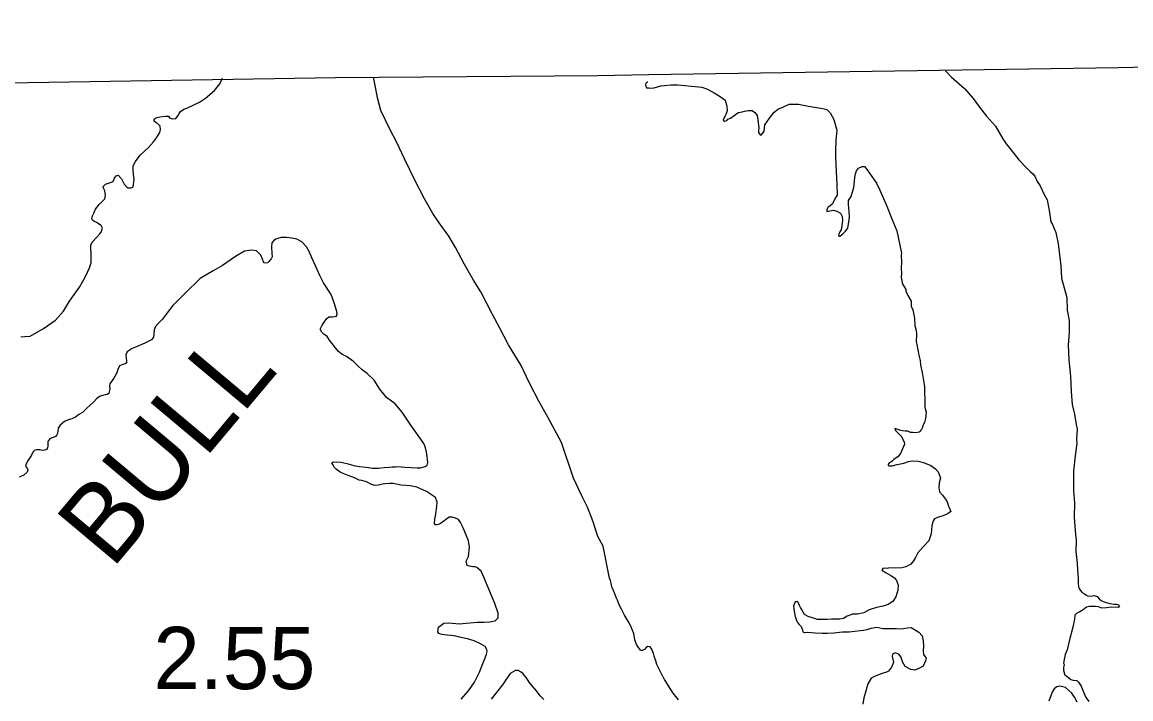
# Model space of a CAD drawing. Extents: x 31699 to 244310, y -8841 to 11474.
# Drawn here: x 143444 to 143946, y 2691 to 2997 of the extents above; entities that cross this region are included whole.
import ezdxf

# ---------------------------------------------------------------- set-up
doc = ezdxf.new("R2010")
doc.units = 0
for name, color, linetype in [('R_Annotation', 7, 'Continuous'), ('R_Draft', 7, 'Continuous'), ('S_WALL_ANNOT', 7, 'Continuous')]:
    doc.layers.add(name, color=color, linetype=linetype)

msp = doc.modelspace()

# ---------------------------------------------------------------- linework, layer by layer
at = {"layer": 'R_Annotation'}
for points in [[(144930.22, 2996.85), (144779.71, 2993.77), (144603.74, 2989.2), (144474.57, 2986.88), (144267.89, 2982.52), (144092.23, 2979.49), (143940.32, 2976.12), (143727.81, 2973), (143704.73, 2972.61)], [(143704.73, 2972.61), (143586.08, 2971.61), (143419.15, 2969.01), (143243.77, 2965.32), (143066.33, 2961.63), (142888.27, 2956.26), (142714.14, 2953.4), (142536.59, 2948.51), (142480.23, 2946.13)]]:
    msp.add_lwpolyline(points, dxfattribs=at)
at = {"layer": 'R_Draft'}
for points in [[(143531.28, 2965.87), (143533.73, 2969.01), (143535, 2971.57)], [(143710.04, 2745.27), (143707.18, 2759.81), (143704.8, 2764.16), (143702.69, 2770.78), (143700.05, 2777.4), (143697.43, 2782.87), (143693.76, 2790.53), (143688.39, 2806.75), (143682.15, 2818.08), (143678.16, 2825.33), (143673.94, 2833.23), (143672.53, 2836.4), (143670.12, 2841.48), (143664.34, 2850.88), (143660.4, 2858.46), (143657.17, 2864.53), (143651.89, 2874.88), (143648.55, 2880.13), (143644.28, 2887.5), (143640.42, 2894.88), (143637.34, 2900.08), (143632.98, 2906.11), (143630.07, 2910.31), (143626.29, 2916.96), (143622, 2925.4), (143617.27, 2935.03), (143613.87, 2942.42), (143610.71, 2948.42), (143606.62, 2956.86), (143605.06, 2962.63), (143604.28, 2966.76), (143603.67, 2969.68), (143603.29, 2971.91)], [(143862.12, 2974.75), (143862.2, 2974.67), (143864.91, 2971.98), (143870.67, 2966.87), (143874.62, 2962.39), (143877.02, 2958.96), (143880.64, 2954.28), (143884.79, 2949.81), (143888.09, 2944.13), (143889.6, 2941.88), (143892.6, 2937.99), (143895.33, 2934.5), (143898.87, 2930.82), (143900.5, 2929.31), (143901.65, 2928.2), (143902.6, 2927.21), (143903.58, 2924.82), (143904.95, 2922.84), (143906.61, 2919.13), (143908.19, 2916.49), (143909.08, 2911.69), (143909.84, 2906.5), (143910.59, 2905.24), (143912.12, 2901.73), (143913.08, 2896.6), (143914.39, 2886.54), (143914.55, 2881), (143915.9, 2876.62), (143917.04, 2872.3), (143917.21, 2866.49), (143918.09, 2861.9), (143918.12, 2856.56), (143917.62, 2850.67), (143917.93, 2844.2), (143918.73, 2836.54), (143919.05, 2829.73), (143919.49, 2823.86), (143920.43, 2819.54), (143921.31, 2814.88), (143921.75, 2812.68), (143921.43, 2808.34), (143921.6, 2806.27), (143921.24, 2804.13), (143920.83, 2800.71), (143920.02, 2793.69), (143920.1, 2788.68), (143920.1, 2784.88), (143920.47, 2779.41), (143920.31, 2772.93), (143920.82, 2766.79), (143921.23, 2762.26), (143921.18, 2757.38), (143921.74, 2752.05), (143921.93, 2749.12), (143922.03, 2747.31), (143922.14, 2744.85), (143922.17, 2743.18), (143922.27, 2741.31), (143922.61, 2740.58), (143923.09, 2739.85), (143923.98, 2738.87), (143925.06, 2738.15), (143925.6, 2737.69), (143926.68, 2737.18), (143928.61, 2737.34), (143929.34, 2737.49), (143930.75, 2736.98), (143931.77, 2735.86), (143932.52, 2735.21), (143933.46, 2734.75), (143935, 2734.25), (143936.48, 2733.87), (143938.48, 2733.57), (143939.49, 2733.52), (143940.36, 2733.2), (143940.83, 2732.81), (143940.25, 2732.06), (143936.91, 2732.21), (143934.98, 2731.91), (143932.91, 2731.74), (143931.37, 2732.31), (143929.96, 2732.49), (143927.29, 2732.51), (143925.96, 2732.22), (143924.45, 2730.93), (143922.93, 2730.04), (143921.41, 2729.28), (143920.69, 2728.53), (143920.45, 2726.72)], [(143443.68, 2854.53), (143445.48, 2854.64), (143447.87, 2854.84), (143453.92, 2858.28), (143459.42, 2862.1), (143462.98, 2866.14), (143465.73, 2870.56), (143470.29, 2876.89), (143472.97, 2881.71), (143474.79, 2885.7), (143475.47, 2887.99), (143475.55, 2892.54), (143475.37, 2894.2), (143475.39, 2895.94), (143475.95, 2897.29), (143478.02, 2899.62), (143479.45, 2901.06), (143480.03, 2901.88), (143480.65, 2903.63), (143480.09, 2904.82), (143477.91, 2906.23), (143476.76, 2906.87), (143476.15, 2907.26), (143475.73, 2907.91), (143476.17, 2909.19), (143476.67, 2910.41), (143477.42, 2912.3), (143479.17, 2914.29), (143480.98, 2916.21), (143481.7, 2916.96), (143482.05, 2918.57), (143481.67, 2920.57), (143481.1, 2921.69), (143480.95, 2922.55), (143482.05, 2923.52), (143483.77, 2924.17), (143485.49, 2924.75), (143486.05, 2926.23), (143486.82, 2927.39), (143487.75, 2927.68), (143489.19, 2925.92), (143490.46, 2923.61), (143491.97, 2921.91), (143493.64, 2921.89), (143494.49, 2922.32), (143495, 2925.74), (143494.67, 2927.93), (143494.49, 2929.87), (143494.57, 2931.81), (143495.52, 2933.84), (143497.71, 2936.64), (143501.42, 2940.14), (143503.75, 2942.68), (143505.1, 2944.52), (143506.57, 2946.9), (143506.8, 2948.31), (143506.76, 2949.78), (143505.53, 2951.01), (143504.86, 2951.26), (143503.97, 2952.04), (143503.94, 2953.04), (143504.73, 2953.6), (143506.52, 2954.05), (143509.11, 2954.25), (143510.44, 2954.28), (143510.93, 2953.63), (143512.08, 2953.06), (143513.74, 2953.24), (143514.84, 2954.67), (143515.16, 2955.21), (143515.99, 2956.37), (143517.36, 2957.48), (143518.75, 2957.98), (143524.48, 2960.68), (143527.17, 2962.42), (143531.28, 2965.87)], [(143727.43, 2969.78), (143727.07, 2969.65), (143726.55, 2969.11), (143726.36, 2968.57), (143726.44, 2967.7), (143726.78, 2967.18), (143727.05, 2967.18), (143727.85, 2967.19), (143728.79, 2966.94), (143730.25, 2967.17), (143731.85, 2967.66), (143733.31, 2968.02), (143734.97, 2968.25), (143737.77, 2968.56), (143740.91, 2968.48), (143744.18, 2968.2), (143751.81, 2967.4), (143754.42, 2966.51), (143757.39, 2964.89), (143759.75, 2963.59), (143761.24, 2962.42), (143762.45, 2961.5), (143763.23, 2958.84), (143763.27, 2956.71), (143762.76, 2955.1), (143762.38, 2954.42), (143761.92, 2953.75), (143761.79, 2953.34), (143761.54, 2952.47), (143761.95, 2951.94), (143763.34, 2952.57), (143763.6, 2952.91), (143764.8, 2953.46), (143766.44, 2954.56), (143767.63, 2955.58), (143768.42, 2955.93), (143770.09, 2956.29), (143771.21, 2956.57)], [(143771.21, 2956.57), (143773.01, 2956.94), (143774.61, 2956.9), (143775.9, 2956.05), (143776.86, 2954.6), (143777.22, 2952.74), (143777.38, 2951.34), (143777.62, 2949.2), (143777.51, 2947.67), (143777.52, 2947), (143778.28, 2945.81), (143778.88, 2945.82), (143780.11, 2947.58), (143780.4, 2950.45), (143782.55, 2953.43), (143784.64, 2956.07), (143786.48, 2957.63), (143788.47, 2958.47), (143791.45, 2959.72), (143795.65, 2959.79), (143800.14, 2958.8), (143803.69, 2958.19), (143806.56, 2957.84), (143808.37, 2957.4), (143809.93, 2955.89), (143811.52, 2952.85), (143812.94, 2948.06), (143812.49, 2943.52), (143812.37, 2938.77), (143812.35, 2936.17), (143812.55, 2932.1), (143812.97, 2923.36), (143813.12, 2918.62), (143812.54, 2917.74), (143811.5, 2915.79), (143810.92, 2914.64), (143809.94, 2913.83), (143808.88, 2913.07), (143808.56, 2912.4), (143808.43, 2911.93), (143808.45, 2911.26), (143809.11, 2911.41), (143809.84, 2911.49), (143810.51, 2911.63), (143811.51, 2911.78), (143812.91, 2911.41), (143814.67, 2910.43), (143815.36, 2908.98), (143815.46, 2907.17), (143815.16, 2904.83), (143814.86, 2902.96), (143814.28, 2901.95), (143813.83, 2900.94), (143813.71, 2900.4), (143813.98, 2900.01), (143814.38, 2900.08), (143815.7, 2901.04), (143816.88, 2902.32), (143817.85, 2903.68), (143818.59, 2907.36), (143818.63, 2909.1), (143818.43, 2912.63), (143818.2, 2914.5), (143818.24, 2916.17), (143819.41, 2917.93), (143819.97, 2920.07), (143820.6, 2922.02), (143820.96, 2924.7), (143821.05, 2926.77), (143821.43, 2928.24), (143821.87, 2929.65), (143822.72, 2930.87), (143824.44, 2931.5), (143825.51, 2931.52), (143826.67, 2930), (143828.86, 2926.97), (143830.91, 2924), (143832.37, 2920.82), (143834.11, 2917.04), (143835.57, 2913.59), (143837.8, 2907.89), (143840.17, 2902.38), (143842.28, 2892.4), (143842.03, 2891.46), (143842.22, 2888.06), (143841.99, 2885.72), (143842.17, 2882.99), (143842.13, 2881.58), (143842.43, 2879.65), (143842.66, 2878.32), (143843.21, 2877.39), (143844.1, 2875.94), (143844.18, 2875.21), (143844.8, 2873.82), (143845.15, 2873.15), (143846.6, 2870.57), (143846.57, 2868.37), (143847.27, 2866.65), (143848.13, 2862.99), (143848.19, 2859.45), (143848.83, 2857.52)], [(143586.64, 2865.91), (143585.46, 2869.82), (143584.1, 2873.59), (143580.68, 2878.98), (143578.93, 2882.28), (143576.95, 2886.57), (143575.38, 2890.27), (143574.31, 2892.78), (143572.91, 2895.28), (143570.85, 2897.43), (143568.62, 2898.71), (143566.34, 2899.11), (143563.86, 2899.45), (143561.53, 2899.45), (143559.94, 2899.01), (143559.01, 2898.72), (143558.29, 2898.23), (143557.32, 2897.07), (143557.11, 2895.19), (143557.32, 2892.26), (143557.36, 2890.65), (143556.99, 2889.77), (143555.95, 2888.54), (143555.23, 2887.99), (143554.57, 2887.84), (143553.77, 2888.02), (143553.55, 2888.41), (143553.05, 2889.67), (143552.21, 2891.38), (143550.35, 2893.41), (143548.08, 2893.68), (143544.95, 2893.26), (143540.82, 2890.81), (143534.93, 2886.71), (143530.72, 2884.39), (143524.81, 2880.89), (143517.73, 2873.89), (143512.4, 2868.73), (143509.82, 2865.39), (143507.76, 2862.53), (143505.81, 2860.54), (143504.58, 2859.17), (143504.02, 2857.68), (143503.87, 2855.67), (143503.71, 2854.27), (143502.74, 2853.17), (143499.85, 2851.56), (143496.29, 2850.06), (143493.98, 2849.19), (143491.82, 2847.66), (143491.25, 2846.31), (143491.3, 2844.58), (143491.51, 2843.98), (143491.55, 2842.78), (143490.83, 2842.23), (143489.9, 2842), (143488.38, 2841.36), (143488.32, 2841.36), (143487.49, 2839.73), (143487.13, 2838.18), (143485.8, 2835.81), (143484, 2833.22), (143483.82, 2832.35), (143483.93, 2830.95), (143483.52, 2828.8), (143482.79, 2828.44), (143481.27, 2828.14), (143479.61, 2827.62), (143478.04, 2826.65), (143476.55, 2824.87), (143474.98, 2823.62), (143473.36, 2822.04), (143471.61, 2820.19), (143469.9, 2819.28), (143468.33, 2818.17), (143466.81, 2817.39), (143465.09, 2816.88), (143463.44, 2816.23), (143461.49, 2814.51), (143460.59, 2813.15), (143460.35, 2812), (143460.19, 2810.8), (143460, 2810.12), (143459.29, 2809.44), (143458.24, 2808.94), (143457.64, 2808.86), (143456.72, 2808.3), (143455.95, 2807.14), (143455.85, 2805.94), (143455.81, 2805), (143455.69, 2804.26), (143455.31, 2803.58), (143454.32, 2803.16), (143453.32, 2803.13), (143452.25, 2803.3), (143450.92, 2803.33), (143450.05, 2803.17), (143449.14, 2802.35), (143448.64, 2801.27), (143448.26, 2800.45), (143447.04, 2798.62)], [(143645.66, 2751.01), (143645.21, 2752.94), (143646.22, 2755.17), (143646.77, 2759.26), (143646.29, 2762.26), (143644.94, 2765.56), (143643.87, 2768), (143642.67, 2770.45), (143641.7, 2771.89), (143640.42, 2772.46), (143638.87, 2772.95), (143637.47, 2772.85), (143635.84, 2771.67), (143635.05, 2771.04), (143633.55, 2770), (143632.96, 2769.72), (143631.96, 2769.42), (143631.3, 2769.41), (143630.81, 2769.99), (143631.09, 2772.01), (143631.43, 2774.29), (143631.87, 2777.91), (143632.09, 2779.65), (143631.3, 2781.77), (143627.23, 2784.47), (143622.84, 2786.42), (143619.89, 2787.08), (143615.81, 2787.43), (143612.19, 2788.07), (143610.52, 2788.16), (143608.46, 2787.97), (143607.33, 2787.81), (143605.54, 2787.36), (143603.81, 2787.18), (143602.4, 2787.61), (143600.03, 2788.82), (143598.01, 2789.43), (143596.74, 2789.66), (143594.98, 2790.55), (143593.9, 2790.99), (143591.82, 2791.74), (143589.52, 2792.68), (143588.17, 2793.31), (143586.41, 2794.6), (143585.58, 2795.38), (143584.88, 2796.76), (143584.46, 2797.55), (143584.98, 2797.9), (143588.46, 2797.73), (143591.27, 2797.14), (143594.3, 2796.28), (143596.78, 2795.88), (143599.92, 2795.5), (143602.87, 2795.11), (143605.6, 2795.05), (143608.13, 2795.38), (143610.39, 2795.51), (143611.72, 2795.61), (143613.19, 2795.72), (143614.32, 2795.75), (143615.72, 2795.72), (143617.66, 2795.57), (143620.33, 2795.37), (143623.01, 2795.18), (143624.47, 2795.28), (143626.59, 2795.81), (143627.51, 2796.37), (143627.81, 2797.58), (143627.77, 2798.98), (143627.61, 2800.25), (143627.28, 2802.51), (143626.48, 2805.1), (143625.98, 2806.22), (143619.81, 2814.94), (143616.26, 2820.33), (143613.03, 2824.11), (143609.15, 2827.09), (143606.18, 2830.81), (143603.54, 2834.82), (143600.39, 2837.88), (143598.08, 2839.55), (143596.16, 2841.44), (143594.17, 2843.39), (143590.98, 2845.58), (143588.95, 2846.66), (143587.45, 2847.89), (143586.14, 2849.52), (143584.62, 2851.49), (143583.66, 2852.6), (143582.27, 2854.57), (143580.84, 2855.66), (143579.82, 2856.57), (143579.18, 2857.89), (143579.81, 2859.44), (143580.96, 2861.15), (143581.99, 2862.64), (143583.03, 2863.47), (143584.77, 2863.52), (143586.49, 2863.77), (143586.8, 2864.91), (143586.64, 2865.91)], [(143848.83, 2857.52), (143848.93, 2855.52), (143848.92, 2852.25), (143849.21, 2850.99), (143850.09, 2846.19), (143850.67, 2843.8), (143850.77, 2841.6), (143851.5, 2838.41), (143852.61, 2832.08), (143852.59, 2829.28), (143852.78, 2826.01), (143852.77, 2822.67), (143853.35, 2820.34), (143853.06, 2817.53), (143852.56, 2815.79), (143851.92, 2814.31), (143851.66, 2813.43), (143851.28, 2812.63), (143851.02, 2812.29), (143850.63, 2811.75), (143850.17, 2811.41), (143849.5, 2811.19), (143848.24, 2811.11), (143847.37, 2811.23), (143846.3, 2811.14), (143845.15, 2811.79), (143843.88, 2811.83), (143842.61, 2812.01), (143841.88, 2812.13), (143840.13, 2812.77), (143839.26, 2813.02), (143839.47, 2812.16), (143840.49, 2811.04), (143841.99, 2809.53), (143842.75, 2808.14), (143843.44, 2806.89), (143843.59, 2805.95)], [(143843.59, 2805.95), (143841.73, 2801.65), (143841.2, 2800.97), (143840.55, 2800.23), (143839.3, 2799.47), (143838.77, 2798.93), (143838.18, 2798.32), (143838.05, 2798.25), (143837.39, 2797.84), (143836.66, 2797.42), (143836.33, 2797.08), (143836.21, 2796.75), (143836.14, 2796.48), (143836.68, 2796.15), (143838.02, 2796.18), (143840.28, 2796.68), (143843.34, 2797.34), (143845.39, 2798.1), (143847.19, 2798.4), (143849.73, 2798.24), (143852.14, 2797.68), (143855.44, 2796.27), (143857.66, 2794.77), (143858.82, 2793.39), (143859.8, 2790.74), (143859.24, 2788.46), (143859.08, 2786.12), (143859.45, 2784.32), (143860.81, 2782.87), (143862.17, 2781.03), (143862.93, 2779.77), (143863.5, 2777.84), (143863.84, 2777.25), (143864.61, 2775.46), (143863.36, 2774.5), (143861.3, 2773.67), (143858.51, 2772.82), (143857.19, 2772.19), (143856.47, 2771.31), (143855.98, 2768.9), (143855.71, 2765.29), (143854.63, 2762.2), (143852.01, 2759.49), (143849.65, 2756.78), (143848.62, 2754.62), (143847.58, 2753.2), (143846.4, 2751.65), (143844.22, 2750.41), (143842.43, 2749.91), (143839.56, 2749.86), (143836.96, 2749.95), (143835.76, 2749.66), (143834.96, 2749.78), (143833.69, 2749.7), (143833.37, 2748.96), (143835.33, 2747.65), (143837.35, 2746.55), (143838.97, 2745.44), (143839.93, 2744.26), (143840.7, 2742.07), (143840.6, 2739.93), (143839.66, 2736.78), (143838.22, 2734.68), (143836.11, 2733.31), (143833.86, 2732.6), (143830.93, 2732.09), (143827.54, 2730.96), (143825.1, 2729.65), (143822.37, 2728.94), (143819.97, 2728.96), (143817.58, 2728.06), (143816, 2727.03), (143814.34, 2726.73), (143812, 2726.76), (143810.53, 2726.74), (143808.53, 2726.57), (143807, 2726.54), (143805.4, 2726.58), (143804.2, 2726.63), (143802.32, 2727.13), (143799.97, 2727.96), (143798.35, 2728.93), (143797.67, 2729.86), (143797.32, 2730.79), (143796.43, 2731.97), (143796.08, 2732.97), (143795.59, 2734.03), (143795.45, 2734.29), (143794.78, 2734.68), (143794.05, 2734.54), (143793.35, 2732.59), (143793.58, 2730.39), (143794.16, 2727.93), (143794.66, 2726.2), (143795.14, 2725.21), (143795.96, 2724.35), (143796.78, 2723.36), (143797.34, 2721.97), (143797.49, 2721.04), (143798.16, 2720.72), (143798.63, 2720.66)], [(143447.04, 2798.62), (143446.97, 2798.68), (143445.96, 2796.78), (143445.98, 2795.71), (143446.39, 2795.39), (143446.82, 2794.33), (143446.58, 2793.19), (143445.02, 2791.95), (143442.84, 2790.95)], [(143643, 2690.6), (143646.31, 2694.29), (143649, 2698.31), (143651.21, 2702.84), (143652.71, 2706.63), (143653.78, 2709.2), (143654.33, 2710.88), (143654.64, 2712.09), (143654.48, 2713.09), (143653.84, 2714.34), (143651.34, 2715.75), (143648.84, 2716.95), (143645.74, 2717.87), (143642.12, 2718.64), (143640.51, 2719), (143638.37, 2719.34), (143636.63, 2719.56), (143635.23, 2719.66), (143634.29, 2719.77), (143633.21, 2720.14), (143632.81, 2720.33), (143632.39, 2721.05), (143632.67, 2723.06), (143635.02, 2724.93), (143637.35, 2725.13), (143641.96, 2724.65), (143646.82, 2725.11), (143650.21, 2725.34), (143653.15, 2725.42), (143655.75, 2725.49), (143658.27, 2726.02), (143659.63, 2727.4), (143659.64, 2729.53), (143658.19, 2733.84), (143653.27, 2745.8), (143652.06, 2748.44), (143650.02, 2750.06), (143649.28, 2750.37), (143648.21, 2750.41), (143646.67, 2750.7), (143645.66, 2751.01)], [(143712.08, 2739.3), (143711.24, 2741.08), (143711.17, 2741.42), (143710.87, 2743.08), (143710.45, 2744.21), (143710.04, 2745.27)], [(143741.3, 2690.24), (143738.91, 2693.21), (143736.71, 2696.64), (143735.54, 2698.56), (143734.99, 2699.48), (143734.51, 2700.41), (143734.31, 2700.47), (143733.27, 2702.66), (143732.3, 2704.71), (143731.54, 2706.24), (143731.04, 2707.83), (143730.34, 2710.02), (143730.05, 2711.15), (143729.22, 2713.21), (143728.4, 2714.26), (143727.46, 2714.45), (143726.6, 2713.97), (143725.88, 2712.95), (143725.02, 2712.54), (143724.35, 2712.59), (143724.08, 2712.79), (143723.2, 2713.98), (143722.24, 2715.36), (143721.6, 2717.35), (143721.02, 2720.22), (143719.55, 2723.86), (143718.66, 2725.52), (143716.93, 2728.56), (143715.48, 2731.34), (143714.45, 2733.19), (143713.68, 2735.32), (143713.12, 2736.58), (143712.35, 2738.7), (143712.08, 2739.3)], [(143920.45, 2726.72), (143919.71, 2723.17), (143918.33, 2718.01), (143917.22, 2712.85), (143916.26, 2710.83), (143915.76, 2708.55), (143915.53, 2706.87), (143915.8, 2706.21), (143915.56, 2704.94), (143915.58, 2703.54), (143916.15, 2701.54), (143917.1, 2700.89), (143918.86, 2699.45), (143919.87, 2699.13), (143921.54, 2699.03), (143922.35, 2698.17), (143923.52, 2696.39), (143925.53, 2691.68), (143927.04, 2689.51)], [(143798.63, 2720.66), (143799.76, 2720.88), (143803.17, 2720.6), (143806.37, 2720.39), (143808.51, 2720.36), (143811.57, 2720.61), (143815.57, 2721.01), (143818.51, 2721.06), (143823.64, 2721.55), (143824.97, 2721.84), (143826.7, 2722.13), (143828.49, 2722.7), (143831.08, 2723.14), (143833.83, 2722.52), (143836.37, 2722.56), (143839.84, 2722.56), (143842.24, 2722.4), (143844.77, 2722.77), (143846.64, 2722.94), (143850.01, 2720.92), (143851.64, 2719.22), (143851.95, 2716.95), (143852.12, 2714.68), (143852.09, 2712.48), (143852.12, 2710.74), (143853.35, 2709.1), (143853.04, 2707.82), (143851.95, 2705.53), (143850.03, 2704.43), (143848.24, 2703.73), (143846.37, 2703.97), (143843.94, 2705.4), (143842.7, 2707.51), (143842.13, 2709.51), (143841.04, 2710.89), (143839.36, 2711.53), (143838.11, 2710.91), (143838.06, 2709.97), (143838.57, 2707.11), (143837.74, 2705.03), (143836.37, 2703.27), (143835.38, 2702.78), (143833.39, 2702.15), (143832.33, 2701.73), (143830.34, 2700.96), (143828.49, 2699.99), (143827, 2697.43), (143826.24, 2694.75), (143825.24, 2691.13), (143824.75, 2688.25)], [(143680.29, 2690.33), (143678.71, 2692.09), (143676.99, 2694.31), (143675.12, 2696.6), (143673.75, 2698.24), (143672.56, 2700.21), (143671.4, 2701.38), (143670.98, 2701.97), (143670.09, 2702.82), (143668.74, 2703.45), (143667.6, 2703.48), (143665.1, 2702.21), (143661.64, 2697.11), (143658.8, 2693.43), (143656.48, 2690.62)], [(143921.64, 2689.15), (143920.47, 2691.53), (143919.3, 2693.25), (143917.95, 2694.43), (143916.39, 2695.87), (143915.18, 2696.18), (143913.7, 2696.49), (143912.51, 2696.14), (143911.33, 2695.18), (143910.42, 2693.77), (143908.82, 2689.67)]]:
    msp.add_lwpolyline(points, dxfattribs=at)

# ---------------------------------------------------------------- texts
msp.add_text('BULL', height=35.2, rotation=50, dxfattribs=at).set_placement((143484.87, 2748.94))
at = {"layer": 'S_WALL_ANNOT'}
msp.add_text('2.55', height=28.16, dxfattribs=at).set_placement((143503.67, 2695.11))

doc.saveas('drawing.dxf')
